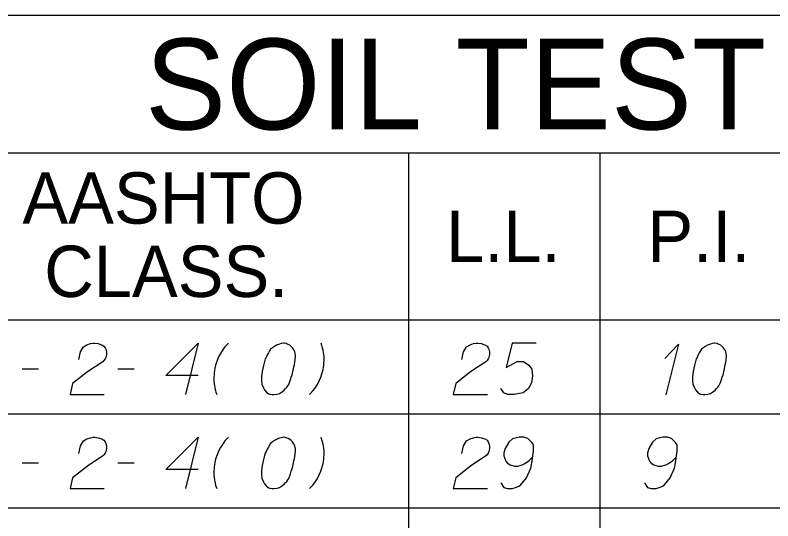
# Model space of a CAD drawing. Extents: x 2074207 to 2076812, y 516372 to 523312.
# Drawn here: x 2076453.5 to 2076524.4, y 517239.3 to 517286.6 of the extents above; entities that cross this region are included whole.
import ezdxf

# ---------------------------------------------------------------- set-up
doc = ezdxf.new("R2010")
doc.units = 0
for name, color, linetype in [('Prop DirtTable_ Soil Test Results - Outline (Major)', 7, 'Continuous'), ('Prop DirtTable_ Soil Test Results - Outline (Minor)', 7, 'Continuous'), ('Prop DirtTable_ Soil Test Results - Tx (Header - Large)', 7, 'Continuous'), ('Prop DirtTable_ Soil Test Results - Tx (Header - Small)', 7, 'Continuous'), ('Prop DirtTable_ Soil Test Results - Tx (Sample Data)', 7, 'Continuous')]:
    doc.layers.add(name, color=color, linetype=linetype)

msp = doc.modelspace()

# ---------------------------------------------------------------- linework, layer by layer
at = {"layer": 'Prop DirtTable_ Soil Test Results - Outline (Major)'}
for p, q in [((2076260.609, 517286.581), (2076811.903, 517286.581)), ((2076260.609, 517258.096), (2076811.903, 517258.096)), ((2076260.609, 517258.096), (2076811.903, 517258.096))]:
    msp.add_line(p, q, dxfattribs=at)
at = {"layer": 'Prop DirtTable_ Soil Test Results - Outline (Minor)'}
for p, q in [((2076260.609, 517273.696), (2076811.903, 517273.696)), ((2076490.31, 517273.696), (2076490.31, 517249.296)), ((2076508.192, 517273.696), (2076508.192, 517249.296)), ((2076260.609, 517249.296), (2076811.903, 517249.296)), ((2076260.609, 517249.296), (2076811.903, 517249.296)), ((2076490.31, 517249.296), (2076490.31, 517240.496)), ((2076508.192, 517249.296), (2076508.192, 517240.496)), ((2076260.609, 517240.496), (2076811.903, 517240.496)), ((2076260.609, 517240.496), (2076811.903, 517240.496)), ((2076490.31, 517240.496), (2076490.31, 517231.696)), ((2076508.192, 517240.496), (2076508.192, 517231.696))]:
    msp.add_line(p, q, dxfattribs=at)
at = {"layer": 'Prop DirtTable_ Soil Test Results - Tx (Sample Data)'}
for points in [[(2076459.447, 517254.386), (2076459.623, 517255.104), (2076459.906, 517255.558), (2076460.223, 517255.747), (2076460.54, 517255.86), (2076460.787, 517255.898), (2076460.964, 517255.898), (2076461.281, 517255.86), (2076461.493, 517255.785), (2076461.599, 517255.747), (2076461.81, 517255.633), (2076461.916, 517255.482), (2076461.987, 517255.331), (2076462.022, 517255.218), (2076462.057, 517255.067), (2076462.057, 517254.878), (2076462.022, 517254.689), (2076461.987, 517254.575), (2076461.916, 517254.424), (2076461.81, 517254.273), (2076461.705, 517254.159), (2076460.258, 517253.215), (2076458.883, 517252.118), (2076458.636, 517251.098), (2076461.846, 517251.098)], [(2076470.629, 517252.874), (2076467.596, 517252.874), (2076470.629, 517255.898), (2076469.43, 517251.098)], [(2076473.451, 517255.898), (2076473.134, 517255.558), (2076472.958, 517255.331), (2076472.711, 517254.953), (2076472.534, 517254.613), (2076472.393, 517254.273), (2076472.252, 517253.857), (2076472.181, 517253.555), (2076472.146, 517253.366), (2076472.111, 517253.101), (2076472.076, 517252.61), (2076472.076, 517252.383), (2076472.111, 517252.118), (2076472.146, 517251.929), (2076472.181, 517251.741), (2076472.252, 517251.438), (2076472.287, 517251.325), (2076472.358, 517251.098)], [(2076478.672, 517255.898), (2076478.602, 517255.898), (2076478.39, 517255.86), (2076478.249, 517255.822), (2076478.143, 517255.785), (2076477.967, 517255.709), (2076477.755, 517255.596), (2076477.579, 517255.482), (2076477.402, 517255.331), (2076477.296, 517255.18), (2076477.191, 517254.991), (2076477.085, 517254.802), (2076476.979, 517254.575), (2076476.908, 517254.424), (2076476.838, 517254.197), (2076476.732, 517253.819), (2076476.626, 517253.252), (2076476.556, 517252.799), (2076476.556, 517252.383), (2076476.591, 517252.081), (2076476.732, 517251.741), (2076476.838, 517251.552), (2076477.014, 517251.325), (2076477.226, 517251.174), (2076477.332, 517251.136), (2076477.543, 517251.098), (2076477.72, 517251.098), (2076478.002, 517251.136), (2076478.249, 517251.211), (2076478.425, 517251.325), (2076478.672, 517251.514), (2076478.778, 517251.627), (2076478.919, 517251.778), (2076479.025, 517251.929), (2076479.095, 517252.043), (2076479.166, 517252.232), (2076479.201, 517252.307), (2076479.272, 517252.496), (2076479.342, 517252.723), (2076479.413, 517252.95), (2076479.448, 517253.101), (2076479.483, 517253.215), (2076479.519, 517253.366), (2076479.589, 517253.706), (2076479.625, 517253.895), (2076479.66, 517254.084), (2076479.695, 517254.348), (2076479.73, 517254.689), (2076479.73, 517254.802), (2076479.695, 517254.953), (2076479.66, 517255.104), (2076479.554, 517255.331), (2076479.448, 517255.482), (2076479.342, 517255.596), (2076479.201, 517255.709), (2076479.06, 517255.785), (2076478.954, 517255.822), (2076478.849, 517255.86), (2076478.672, 517255.898)], [(2076481.036, 517251.098), (2076481.353, 517251.438), (2076481.529, 517251.665), (2076481.776, 517252.043), (2076481.953, 517252.383), (2076482.094, 517252.723), (2076482.235, 517253.139), (2076482.306, 517253.441), (2076482.341, 517253.63), (2076482.376, 517253.895), (2076482.411, 517254.386), (2076482.411, 517254.613), (2076482.376, 517254.878), (2076482.341, 517255.067), (2076482.306, 517255.255), (2076482.235, 517255.558), (2076482.2, 517255.671), (2076482.129, 517255.898)], [(2076495.287, 517254.386), (2076495.463, 517255.104), (2076495.746, 517255.558), (2076496.063, 517255.747), (2076496.38, 517255.86), (2076496.627, 517255.898), (2076496.804, 517255.898), (2076497.121, 517255.86), (2076497.333, 517255.785), (2076497.439, 517255.747), (2076497.65, 517255.633), (2076497.756, 517255.482), (2076497.827, 517255.331), (2076497.862, 517255.218), (2076497.897, 517255.067), (2076497.897, 517254.878), (2076497.862, 517254.689), (2076497.827, 517254.575), (2076497.756, 517254.424), (2076497.65, 517254.273), (2076497.545, 517254.159), (2076496.098, 517253.215), (2076494.723, 517252.118), (2076494.476, 517251.098), (2076497.686, 517251.098)], [(2076502.236, 517255.898), (2076500.014, 517255.898), (2076499.449, 517253.63), (2076500.472, 517254.197), (2076501.072, 517254.197), (2076501.566, 517253.857), (2076501.848, 517253.479), (2076501.919, 517252.837), (2076501.813, 517252.194), (2076501.531, 517251.665), (2076501.037, 517251.249), (2076500.19, 517251.098), (2076499.555, 517251.098), (2076499.238, 517251.249), (2076498.956, 517251.665)], [(2076514.3, 517254.462), (2076515.57, 517255.822), (2076514.371, 517251.06)], [(2076518.992, 517255.898), (2076518.922, 517255.898), (2076518.71, 517255.86), (2076518.569, 517255.822), (2076518.463, 517255.785), (2076518.287, 517255.709), (2076518.075, 517255.596), (2076517.899, 517255.482), (2076517.722, 517255.331), (2076517.616, 517255.18), (2076517.511, 517254.991), (2076517.405, 517254.802), (2076517.299, 517254.575), (2076517.228, 517254.424), (2076517.158, 517254.197), (2076517.052, 517253.819), (2076516.946, 517253.252), (2076516.876, 517252.799), (2076516.876, 517252.383), (2076516.911, 517252.081), (2076517.052, 517251.741), (2076517.158, 517251.552), (2076517.334, 517251.325), (2076517.546, 517251.174), (2076517.652, 517251.136), (2076517.863, 517251.098), (2076518.04, 517251.098), (2076518.322, 517251.136), (2076518.569, 517251.211), (2076518.745, 517251.325), (2076518.992, 517251.514), (2076519.098, 517251.627), (2076519.239, 517251.778), (2076519.345, 517251.929), (2076519.415, 517252.043), (2076519.486, 517252.232), (2076519.521, 517252.307), (2076519.592, 517252.496), (2076519.662, 517252.723), (2076519.733, 517252.95), (2076519.768, 517253.101), (2076519.803, 517253.215), (2076519.839, 517253.366), (2076519.909, 517253.706), (2076519.945, 517253.895), (2076519.98, 517254.084), (2076520.015, 517254.348), (2076520.05, 517254.689), (2076520.05, 517254.802), (2076520.015, 517254.953), (2076519.98, 517255.104), (2076519.874, 517255.331), (2076519.768, 517255.482), (2076519.662, 517255.596), (2076519.521, 517255.709), (2076519.38, 517255.785), (2076519.274, 517255.822), (2076519.169, 517255.86), (2076518.992, 517255.898)], [(2076454.156, 517253.517), (2076455.672, 517253.517)], [(2076463.116, 517253.517), (2076464.632, 517253.517)], [(2076459.447, 517245.586), (2076459.623, 517246.304), (2076459.906, 517246.758), (2076460.223, 517246.947), (2076460.54, 517247.06), (2076460.787, 517247.098), (2076460.964, 517247.098), (2076461.281, 517247.06), (2076461.493, 517246.985), (2076461.599, 517246.947), (2076461.81, 517246.833), (2076461.916, 517246.682), (2076461.987, 517246.531), (2076462.022, 517246.418), (2076462.057, 517246.267), (2076462.057, 517246.078), (2076462.022, 517245.889), (2076461.987, 517245.775), (2076461.916, 517245.624), (2076461.81, 517245.473), (2076461.705, 517245.359), (2076460.258, 517244.415), (2076458.883, 517243.318), (2076458.636, 517242.298), (2076461.846, 517242.298)], [(2076470.629, 517244.074), (2076467.596, 517244.074), (2076470.629, 517247.098), (2076469.43, 517242.298)], [(2076473.451, 517247.098), (2076473.134, 517246.758), (2076472.958, 517246.531), (2076472.711, 517246.153), (2076472.534, 517245.813), (2076472.393, 517245.473), (2076472.252, 517245.057), (2076472.181, 517244.755), (2076472.146, 517244.566), (2076472.111, 517244.301), (2076472.076, 517243.81), (2076472.076, 517243.583), (2076472.111, 517243.318), (2076472.146, 517243.129), (2076472.181, 517242.941), (2076472.252, 517242.638), (2076472.287, 517242.525), (2076472.358, 517242.298)], [(2076478.672, 517247.098), (2076478.602, 517247.098), (2076478.39, 517247.06), (2076478.249, 517247.022), (2076478.143, 517246.985), (2076477.967, 517246.909), (2076477.755, 517246.796), (2076477.579, 517246.682), (2076477.402, 517246.531), (2076477.296, 517246.38), (2076477.191, 517246.191), (2076477.085, 517246.002), (2076476.979, 517245.775), (2076476.908, 517245.624), (2076476.838, 517245.397), (2076476.732, 517245.019), (2076476.626, 517244.452), (2076476.556, 517243.999), (2076476.556, 517243.583), (2076476.591, 517243.281), (2076476.732, 517242.941), (2076476.838, 517242.752), (2076477.014, 517242.525), (2076477.226, 517242.374), (2076477.332, 517242.336), (2076477.543, 517242.298), (2076477.72, 517242.298), (2076478.002, 517242.336), (2076478.249, 517242.411), (2076478.425, 517242.525), (2076478.672, 517242.714), (2076478.778, 517242.827), (2076478.919, 517242.978), (2076479.025, 517243.129), (2076479.095, 517243.243), (2076479.166, 517243.432), (2076479.201, 517243.507), (2076479.272, 517243.696), (2076479.342, 517243.923), (2076479.413, 517244.15), (2076479.448, 517244.301), (2076479.483, 517244.415), (2076479.519, 517244.566), (2076479.589, 517244.906), (2076479.625, 517245.095), (2076479.66, 517245.284), (2076479.695, 517245.548), (2076479.73, 517245.889), (2076479.73, 517246.002), (2076479.695, 517246.153), (2076479.66, 517246.304), (2076479.554, 517246.531), (2076479.448, 517246.682), (2076479.342, 517246.796), (2076479.201, 517246.909), (2076479.06, 517246.985), (2076478.954, 517247.022), (2076478.849, 517247.06), (2076478.672, 517247.098)], [(2076481.036, 517242.298), (2076481.353, 517242.638), (2076481.529, 517242.865), (2076481.776, 517243.243), (2076481.953, 517243.583), (2076482.094, 517243.923), (2076482.235, 517244.339), (2076482.306, 517244.641), (2076482.341, 517244.83), (2076482.376, 517245.095), (2076482.411, 517245.586), (2076482.411, 517245.813), (2076482.376, 517246.078), (2076482.341, 517246.267), (2076482.306, 517246.455), (2076482.235, 517246.758), (2076482.2, 517246.871), (2076482.129, 517247.098)], [(2076495.287, 517245.586), (2076495.463, 517246.304), (2076495.746, 517246.758), (2076496.063, 517246.947), (2076496.38, 517247.06), (2076496.627, 517247.098), (2076496.804, 517247.098), (2076497.121, 517247.06), (2076497.333, 517246.985), (2076497.439, 517246.947), (2076497.65, 517246.833), (2076497.756, 517246.682), (2076497.827, 517246.531), (2076497.862, 517246.418), (2076497.897, 517246.267), (2076497.897, 517246.078), (2076497.862, 517245.889), (2076497.827, 517245.775), (2076497.756, 517245.624), (2076497.65, 517245.473), (2076497.545, 517245.359), (2076496.098, 517244.415), (2076494.723, 517243.318), (2076494.476, 517242.298), (2076497.686, 517242.298)], [(2076498.956, 517242.827), (2076499.238, 517242.411), (2076499.555, 517242.298), (2076500.049, 517242.298), (2076500.402, 517242.449), (2076500.614, 517242.525), (2076500.79, 517242.638), (2076501.354, 517243.318), (2076501.742, 517244.226), (2076501.848, 517244.717), (2076501.989, 517245.813), (2076501.989, 517246.38), (2076501.848, 517246.607), (2076501.566, 517246.909), (2076501.46, 517246.985), (2076501.107, 517247.098), (2076500.649, 517247.098), (2076500.296, 517247.022), (2076500.049, 517246.947), (2076499.696, 517246.644), (2076499.344, 517246.04), (2076499.238, 517245.662), (2076499.238, 517245.359), (2076499.414, 517244.868), (2076499.555, 517244.679), (2076499.802, 517244.528), (2076500.226, 517244.415), (2076500.543, 517244.415), (2076500.931, 517244.528), (2076501.178, 517244.641), (2076501.601, 517244.944), (2076501.813, 517245.133), (2076501.919, 517245.246)], [(2076512.396, 517242.827), (2076512.678, 517242.411), (2076512.995, 517242.298), (2076513.489, 517242.298), (2076513.842, 517242.449), (2076514.054, 517242.525), (2076514.23, 517242.638), (2076514.794, 517243.318), (2076515.182, 517244.226), (2076515.288, 517244.717), (2076515.429, 517245.813), (2076515.429, 517246.38), (2076515.288, 517246.607), (2076515.006, 517246.909), (2076514.9, 517246.985), (2076514.547, 517247.098), (2076514.089, 517247.098), (2076513.736, 517247.022), (2076513.489, 517246.947), (2076513.136, 517246.644), (2076512.784, 517246.04), (2076512.678, 517245.662), (2076512.678, 517245.359), (2076512.854, 517244.868), (2076512.995, 517244.679), (2076513.242, 517244.528), (2076513.666, 517244.415), (2076513.983, 517244.415), (2076514.371, 517244.528), (2076514.618, 517244.641), (2076515.041, 517244.944), (2076515.253, 517245.133), (2076515.359, 517245.246)], [(2076454.156, 517244.717), (2076455.672, 517244.717)], [(2076463.116, 517244.717), (2076464.632, 517244.717)]]:
    msp.add_lwpolyline(points, dxfattribs=at)

# ---------------------------------------------------------------- texts
at = {"layer": 'Prop DirtTable_ Soil Test Results - Tx (Header - Large)'}
msp.add_text('SOIL TEST RESULTS', height=8.50001, dxfattribs=at).set_placement((2076465.656, 517275.888))
at = {"layer": 'Prop DirtTable_ Soil Test Results - Tx (Header - Small)'}
for s, p in [('AASHTO', (2076454.182, 517267.082)), ('L.L.', (2076493.827, 517263.496)), ('P.I.', (2076512.654, 517263.496)), ('CLASS.', (2076456.225, 517260.225))]:
    msp.add_text(s, height=4.8, dxfattribs=at).set_placement(p)

doc.saveas('drawing.dxf')
